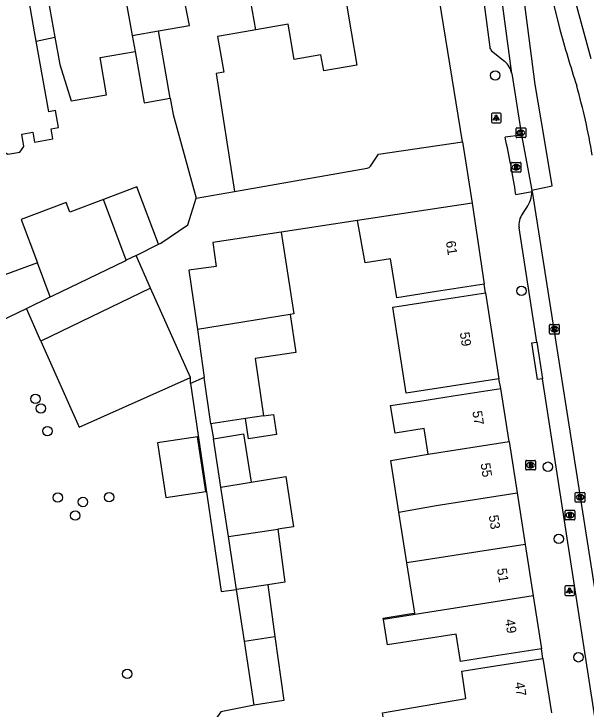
# Model space of a CAD drawing. Extents: x 162880 to 165536, y 384011 to 385179.
# Drawn here: x 164221.4 to 164280.8, y 384429.7 to 384501.9 of the extents above; entities that cross this region are included whole.
import ezdxf

# ---------------------------------------------------------------- set-up
doc = ezdxf.new("R2010")
doc.units = 0
for name, color, linetype in [('IMGEO_Boom', 7, 'Continuous'), ('IMGEO_Brandkraan', 7, 'Continuous'), ('IMGEO_Groenvoorziening', 7, 'Continuous'), ('IMGEO_Kolk', 7, 'Continuous'), ('IMGEO_Lichtpunt', 7, 'Continuous'), ('IMGEO_Pand', 7, 'Continuous'), ('IMGEO_Pand_nummerreeks', 7, 'Continuous'), ('IMGEO_Rijbaan_lokaal_gesloten', 7, 'Continuous'), ('IMGEO_Rijbaan_lokaal_open', 7, 'Continuous'), ('IMGEO_Rioolput', 7, 'Continuous'), ('IMGEO_Voetpad_open', 7, 'Continuous')]:
    doc.layers.add(name, color=color, linetype=linetype)

msp = doc.modelspace()

# ---------------------------------------------------------------- linework, layer by layer
at = {"layer": 'IMGEO_Boom'}
for centre in [(164271.326, 384495.478), (164274.047, 384473.098), (164223.604, 384461.884), (164224.172, 384460.889), (164224.843, 384458.544), (164276.789, 384454.846), (164225.917, 384451.634), (164231.246, 384451.676), (164228.531, 384451.179), (164227.732, 384449.772), (164277.923, 384447.348), (164279.971, 384435.048), (164233.13, 384433.33)]:
    msp.add_circle(centre, 0.489, dxfattribs=at)
at = {"layer": 'IMGEO_Brandkraan'}
for p, q in [((164274.493, 384454.577), (164274.493, 384455.429)), ((164274.568, 384455.503), (164275.42, 384455.503)), ((164274.981, 384455.283), (164275.006, 384455.283)), ((164275.494, 384455.429), (164275.494, 384454.577)), ((164275.42, 384454.503), (164274.568, 384454.503)), ((164275.004, 384454.723), (164274.979, 384454.723))]:
    msp.add_line(p, q, dxfattribs=at)
for points in [[(164274.493, 384454.577), (164274.493, 384455.429)], [(164274.568, 384455.503), (164275.42, 384455.503)], [(164274.841, 384455.203), (164274.841, 384454.803), (164275.054, 384454.803)], [(164275.072, 384455.203), (164274.841, 384455.203)], [(164275.02, 384455.122), (164274.966, 384455.122), (164274.966, 384455.046)], [(164274.966, 384455.046), (164275.019, 384455.046)], [(164275.028, 384454.97), (164274.966, 384454.97), (164274.966, 384454.889)], [(164274.966, 384454.889), (164275.028, 384454.889)], [(164275.494, 384455.429), (164275.494, 384454.577)], [(164275.42, 384454.503), (164274.568, 384454.503)]]:
    msp.add_lwpolyline(points, dxfattribs=at)
for centre, radius, start, end in [((164274.57, 384455.427), 0.0765, 91.55205, 178.44795), ((164274.57, 384455.427), 0.0765, 91.55205, 178.44795), ((164275.021, 384455.084), 0.0379, 267.82845, 90.93552), ((164275.029, 384454.929), 0.0404, 269.87594, 90.50774), ((164275.076, 384455.058), 0.145, 59.4692, 91.53667), ((164275.101, 384455.105), 0.0922, 285.51372, 58.15012), ((164275.106, 384454.913), 0.105, 301.31148, 78.98903), ((164275.418, 384455.427), 0.0765, 1.55205, 88.44795), ((164275.418, 384455.427), 0.0765, 1.55205, 88.44795), ((164274.57, 384454.579), 0.0765, 181.55205, 268.44795), ((164274.57, 384454.579), 0.0765, 181.55205, 268.44795), ((164275.06, 384455.054), 0.251, 268.66757, 293.53466), ((164275.418, 384454.579), 0.0765, 271.55205, 358.44795), ((164275.418, 384454.579), 0.0765, 271.55205, 358.44795)]:
    msp.add_arc(centre, radius, start, end, dxfattribs=at)
for centre, major_axis, ratio, start_param, end_param in [((164274.98, 384455.003), (-0.387, 0.002), 0.722429, 4.712389, 7.853982), ((164275.005, 384455.003), (-0.39, 0.002), 0.717154, 1.570796, 4.712389)]:
    msp.add_ellipse(centre, major_axis=major_axis, ratio=ratio, start_param=start_param, end_param=end_param, dxfattribs=at)
at = {"layer": 'IMGEO_Groenvoorziening'}
msp.add_lwpolyline([(164246.31, 384430.071), (164242.862, 384429.386), (164233.312, 384416.027), (164225.506, 384407.797), (164222.545, 384404.326), (164215.994, 384398.385), (164208.009, 384396.555), (164189.648, 384399.321)], dxfattribs=at)
at = {"layer": 'IMGEO_Kolk'}
for p, q in [((164273.492, 384489.098), (164273.492, 384489.95)), ((164273.567, 384490.024), (164274.419, 384490.024)), ((164273.98, 384489.804), (164274.005, 384489.804)), ((164274.493, 384489.95), (164274.493, 384489.098)), ((164274.419, 384489.024), (164273.567, 384489.024)), ((164274.003, 384489.244), (164273.978, 384489.244)), ((164276.978, 384468.697), (164276.978, 384469.549)), ((164277.053, 384469.623), (164277.905, 384469.623)), ((164277.466, 384469.403), (164277.491, 384469.403)), ((164277.979, 384469.549), (164277.979, 384468.697)), ((164277.905, 384468.623), (164277.053, 384468.623)), ((164277.489, 384468.843), (164277.464, 384468.843)), ((164279.641, 384451.243), (164279.641, 384452.095)), ((164279.716, 384452.169), (164280.568, 384452.169)), ((164280.642, 384452.095), (164280.642, 384451.243)), ((164280.152, 384451.389), (164280.127, 384451.389)), ((164280.129, 384451.949), (164280.154, 384451.949)), ((164280.568, 384451.169), (164279.716, 384451.169))]:
    msp.add_line(p, q, dxfattribs=at)
for points in [[(164273.492, 384489.098), (164273.492, 384489.95)], [(164273.567, 384490.024), (164274.419, 384490.024)], [(164273.813, 384489.724), (164273.936, 384489.724), (164273.936, 384489.573), (164274.066, 384489.724), (164274.23, 384489.724), (164274.084, 384489.573), (164274.237, 384489.324), (164274.085, 384489.324), (164274, 384489.488), (164273.936, 384489.421), (164273.936, 384489.324), (164273.813, 384489.324), (164273.813, 384489.724)], [(164274.493, 384489.95), (164274.493, 384489.098)], [(164274.419, 384489.024), (164273.567, 384489.024)], [(164276.978, 384468.697), (164276.978, 384469.549)], [(164277.053, 384469.623), (164277.905, 384469.623)], [(164277.299, 384469.323), (164277.422, 384469.323), (164277.422, 384469.172), (164277.552, 384469.323), (164277.716, 384469.323), (164277.57, 384469.172), (164277.723, 384468.923), (164277.571, 384468.923), (164277.486, 384469.087), (164277.422, 384469.02), (164277.422, 384468.923), (164277.299, 384468.923), (164277.299, 384469.323)], [(164277.979, 384469.549), (164277.979, 384468.697)], [(164277.905, 384468.623), (164277.053, 384468.623)], [(164279.641, 384451.243), (164279.641, 384452.095)], [(164279.716, 384452.169), (164280.568, 384452.169)], [(164280.642, 384452.095), (164280.642, 384451.243)], [(164279.962, 384451.869), (164280.085, 384451.869), (164280.085, 384451.718), (164280.215, 384451.869), (164280.379, 384451.869), (164280.233, 384451.718), (164280.386, 384451.469), (164280.234, 384451.469), (164280.149, 384451.633), (164280.085, 384451.566), (164280.085, 384451.469), (164279.962, 384451.469), (164279.962, 384451.869)], [(164280.568, 384451.169), (164279.716, 384451.169)]]:
    msp.add_lwpolyline(points, dxfattribs=at)
for centre, start, end in [((164273.569, 384489.948), 91.55205, 178.44795), ((164273.569, 384489.948), 91.55205, 178.44795), ((164274.417, 384489.948), 1.55205, 88.44795), ((164274.417, 384489.948), 1.55205, 88.44795), ((164273.569, 384489.1), 181.55205, 268.44795), ((164273.569, 384489.1), 181.55205, 268.44795), ((164274.417, 384489.1), 271.55205, 358.44795), ((164274.417, 384489.1), 271.55205, 358.44795), ((164277.055, 384469.547), 91.55205, 178.44795), ((164277.055, 384469.547), 91.55205, 178.44795), ((164277.903, 384469.547), 1.55205, 88.44795), ((164277.903, 384469.547), 1.55205, 88.44795), ((164277.055, 384468.699), 181.55205, 268.44795), ((164277.055, 384468.699), 181.55205, 268.44795), ((164277.903, 384468.699), 271.55205, 358.44795), ((164277.903, 384468.699), 271.55205, 358.44795), ((164279.718, 384452.093), 91.55205, 178.44795), ((164279.718, 384452.093), 91.55205, 178.44795), ((164280.566, 384452.093), 1.55205, 88.44795), ((164280.566, 384452.093), 1.55205, 88.44795), ((164279.718, 384451.245), 181.55205, 268.44795), ((164279.718, 384451.245), 181.55205, 268.44795), ((164280.566, 384451.245), 271.55205, 358.44795), ((164280.566, 384451.245), 271.55205, 358.44795)]:
    msp.add_arc(centre, 0.0765, start, end, dxfattribs=at)
for centre, major_axis, ratio, start_param, end_param in [((164273.979, 384489.524), (-0.387, 0.002), 0.722429, 4.712389, 7.853982), ((164274.004, 384489.524), (-0.39, 0.002), 0.717154, 1.570796, 4.712389), ((164277.465, 384469.123), (-0.387, 0.002), 0.722429, 4.712389, 7.853982), ((164277.49, 384469.123), (-0.39, 0.002), 0.717154, 1.570796, 4.712389), ((164280.128, 384451.669), (-0.387, 0.002), 0.722429, 4.712389, 7.853982), ((164280.153, 384451.669), (-0.39, 0.002), 0.717154, 1.570796, 4.712389)]:
    msp.add_ellipse(centre, major_axis=major_axis, ratio=ratio, start_param=start_param, end_param=end_param, dxfattribs=at)
at = {"layer": 'IMGEO_Lichtpunt'}
for p, q in [((164270.939, 384491.468), (164270.939, 384490.661)), ((164270.939, 384491.468), (164270.939, 384490.661)), ((164271.841, 384491.563), (164271.033, 384491.563)), ((164271.841, 384491.563), (164271.033, 384491.563)), ((164271.935, 384490.661), (164271.935, 384491.468)), ((164271.935, 384490.661), (164271.935, 384491.468)), ((164271.033, 384490.567), (164271.841, 384490.567)), ((164271.033, 384490.567), (164271.841, 384490.567)), ((164278.554, 384442.378), (164278.554, 384441.571)), ((164278.554, 384442.378), (164278.554, 384441.571)), ((164279.456, 384442.473), (164278.648, 384442.473)), ((164279.456, 384442.473), (164278.648, 384442.473)), ((164279.55, 384441.571), (164279.55, 384442.378)), ((164279.55, 384441.571), (164279.55, 384442.378)), ((164278.648, 384441.477), (164279.456, 384441.477)), ((164278.648, 384441.477), (164279.456, 384441.477))]:
    msp.add_line(p, q, dxfattribs=at)
for points in [[(164271.313, 384491.132), (164271.352, 384491.104), (164271.164, 384490.842), (164271.126, 384490.869), (164271.313, 384491.132)], [(164271.415, 384491.084), (164271.462, 384491.084), (164271.462, 384490.762), (164271.415, 384490.762), (164271.415, 384491.084)], [(164271.525, 384491.104), (164271.563, 384491.131), (164271.75, 384490.869), (164271.711, 384490.841), (164271.525, 384491.104)], [(164278.928, 384442.042), (164278.967, 384442.014), (164278.779, 384441.752), (164278.741, 384441.779), (164278.928, 384442.042)], [(164279.03, 384441.994), (164279.077, 384441.994), (164279.077, 384441.672), (164279.03, 384441.672), (164279.03, 384441.994)], [(164279.14, 384442.014), (164279.178, 384442.041), (164279.365, 384441.779), (164279.326, 384441.751), (164279.14, 384442.014)]]:
    msp.add_lwpolyline(points, dxfattribs=at)
for centre in [(164271.438, 384491.266), (164279.053, 384442.176)]:
    msp.add_circle(centre, 0.0994, dxfattribs=at)
for centre, start, end in [((164271.033, 384491.468), 90, 180), ((164271.033, 384491.468), 90, 180), ((164271.841, 384491.468), 0, 90), ((164271.841, 384491.468), 0, 90), ((164271.033, 384490.661), 180, 270), ((164271.033, 384490.661), 180, 270), ((164271.841, 384490.661), 270, 0), ((164271.841, 384490.661), 270, 360), ((164278.648, 384442.378), 90, 180), ((164278.648, 384442.378), 90, 180), ((164279.456, 384442.378), 0, 90), ((164279.456, 384442.378), 0, 90), ((164278.648, 384441.571), 180, 270), ((164278.648, 384441.571), 180, 270), ((164279.456, 384441.571), 270, 0), ((164279.456, 384441.571), 270, 360)]:
    msp.add_arc(centre, 0.0946, start, end, dxfattribs=at)
at = {"layer": 'IMGEO_Pand'}
for points in [[(164251.469, 384510.11), (164252.648, 384503.228), (164255.743, 384503.756), (164256.384, 384500), (164256.975, 384496.535), (164253.525, 384495.939), (164253.235, 384497.617), (164250.469, 384497.139), (164249.979, 384500), (164249.84, 384500.81), (164246.477, 384500.211)], [(164246.477, 384500.211), (164244.93, 384508.973)], [(164236.381, 384500.11), (164239.601, 384500.678), (164238.16, 384507.795)], [(164232.371, 384506.751), (164233.641, 384499.627)], [(164223.68, 384499.044), (164223.511, 384500), (164222.661, 384504.819)], [(164224.586, 384505.316), (164225.621, 384499.46)], [(164233.641, 384499.627), (164236.381, 384500.11)], [(164237.588, 384493.125), (164236.381, 384500.11)], [(164246.477, 384500.211), (164245.293, 384500), (164242.515, 384499.505), (164243.152, 384495.817), (164242.378, 384495.683), (164244.247, 384483.427)], [(164216.064, 384494.701), (164216.406, 384494.487), (164218.191, 384494.795), (164219.239, 384488.89), (164219.798, 384488.989), (164220.019, 384487.739), (164220.732, 384487.286), (164221.97, 384487.5), (164222.402, 384488.102), (164222.179, 384489.367), (164223.327, 384489.57), (164223.508, 384488.547), (164225.405, 384488.883), (164225.219, 384489.933), (164225.98, 384490.067), (164225.669, 384491.824), (164224.981, 384491.702), (164223.68, 384499.044)], [(164223.68, 384499.044), (164225.621, 384499.46)], [(164225.621, 384499.46), (164226.126, 384496.604), (164227.325, 384492.827), (164230.985, 384493.459), (164230.317, 384497.325), (164233.94, 384497.951)], [(164233.641, 384499.627), (164233.94, 384497.951)], [(164233.94, 384497.951), (164234.873, 384492.646), (164237.588, 384493.125)], [(164237.588, 384493.125), (164237.885, 384491.405), (164240.287, 384482.729)], [(164236.365, 384477.943), (164234.119, 384483.896), (164230.652, 384482.589)], [(164240.287, 384482.729), (164244.247, 384483.427)], [(164230.652, 384482.589), (164227.185, 384481.281), (164226.808, 384482.28), (164222.113, 384480.509), (164223.804, 384476.024)], [(164233.03, 384476.283), (164230.652, 384482.589)], [(164268.918, 384482.215), (164257.045, 384480.409)], [(164268.918, 384482.215), (164270.188, 384473.818)], [(164270.188, 384473.818), (164265.249, 384473.043), (164261.104, 384472.393), (164260.472, 384476.424), (164257.828, 384476.009), (164257.045, 384480.409)], [(164249.103, 384479.204), (164242.015, 384478.116), (164242.363, 384475.638), (164239.526, 384475.239), (164240.41, 384469.099)], [(164249.103, 384479.204), (164250.438, 384470.716), (164250.027, 384470.654)], [(164234.054, 384476.777), (164234.137, 384476.817), (164236.365, 384477.943)], [(164234.054, 384476.777), (164233.03, 384476.283)], [(164235.56, 384473.39), (164234.054, 384476.777)], [(164223.804, 384476.024), (164213.112, 384472.11)], [(164225.139, 384472.483), (164223.804, 384476.024)], [(164225.139, 384472.483), (164225.356, 384472.587), (164232.93, 384476.235), (164233.03, 384476.283)], [(164235.56, 384473.39), (164224.178, 384467.878)], [(164239.692, 384464.099), (164235.56, 384473.39)], [(164222.661, 384471.289), (164225.139, 384472.483)], [(164271.711, 384463.985), (164266.772, 384463.21), (164262.093, 384462.476), (164260.696, 384471.415), (164265.372, 384472.129), (164270.311, 384472.904)], [(164270.311, 384472.904), (164271.711, 384463.985)], [(164214.752, 384467.581), (164214.783, 384467.494), (164222.661, 384471.289)], [(164224.178, 384467.878), (164222.661, 384471.289)], [(164250.027, 384470.654), (164240.41, 384469.099)], [(164250.027, 384470.654), (164250.62, 384466.689), (164246.393, 384466.089), (164247.262, 384460.116)], [(164240.41, 384469.099), (164241.13, 384464.103)], [(164224.178, 384467.878), (164228.143, 384458.963), (164239.692, 384464.099)], [(164241.822, 384459.301), (164241.13, 384464.103)], [(164264.354, 384456.153), (164263.939, 384458.799), (164260.934, 384458.328), (164260.442, 384461.217), (164263.492, 384461.649), (164266.957, 384462.193), (164271.896, 384462.968)], [(164272.758, 384457.472), (164271.896, 384462.968)], [(164247.262, 384460.116), (164248.315, 384460.276), (164248.634, 384458.172), (164245.72, 384457.728), (164245.399, 384459.837)], [(164247.262, 384460.116), (164245.399, 384459.837)], [(164245.399, 384459.837), (164241.822, 384459.301)], [(164241.29, 384452.27), (164240.426, 384457.953), (164236.268, 384457.321), (164237.133, 384451.638), (164241.29, 384452.27)], [(164242.098, 384457.739), (164245.185, 384458.262), (164245.981, 384453.228)], [(164242.862, 384452.717), (164242.098, 384457.739)], [(164264.354, 384456.153), (164272.758, 384457.472)], [(164272.758, 384457.472), (164273.597, 384452.122)], [(164261.333, 384450.118), (164260.492, 384455.48), (164264.354, 384456.153)], [(164245.981, 384453.228), (164249.578, 384453.817), (164250.375, 384448.583), (164248.75, 384448.349)], [(164242.862, 384452.717), (164245.981, 384453.228)], [(164243.64, 384447.613), (164242.862, 384452.717)], [(164261.333, 384450.118), (164265.194, 384450.803), (164273.597, 384452.122)], [(164273.597, 384452.122), (164274.437, 384446.773)], [(164262.16, 384444.846), (164261.333, 384450.118)], [(164243.64, 384447.613), (164248.75, 384448.349)], [(164248.75, 384448.349), (164249.506, 384442.855), (164247.713, 384442.588)], [(164244.478, 384442.106), (164243.64, 384447.613)], [(164274.437, 384446.773), (164262.16, 384444.846)], [(164274.437, 384446.773), (164275.276, 384441.423)], [(164259.717, 384438.981), (164259.695, 384439.123), (164262.414, 384439.55), (164262.977, 384439.638), (164262.16, 384444.846)], [(164247.713, 384442.588), (164244.478, 384442.106)], [(164245.298, 384436.718), (164244.478, 384442.106)], [(164247.713, 384442.588), (164248.453, 384437.213)], [(164275.276, 384441.423), (164259.717, 384438.981)], [(164275.276, 384441.423), (164276.138, 384435.927)], [(164276.138, 384435.927), (164271.199, 384435.152), (164267.734, 384434.609), (164267.287, 384437.458), (164260.133, 384436.334), (164259.717, 384438.981)], [(164245.298, 384436.718), (164248.453, 384437.213)], [(164248.453, 384437.213), (164249.368, 384430.558), (164246.31, 384430.071)], [(164246.31, 384430.071), (164245.298, 384436.718)], [(164260.093, 384426.594), (164259.621, 384429.289), (164268.289, 384430.786), (164267.846, 384433.613), (164271.342, 384434.161), (164276.281, 384434.936)], [(164276.281, 384434.936), (164277.17, 384429.272)]]:
    msp.add_lwpolyline(points, dxfattribs=at)
at = {"layer": 'IMGEO_Rijbaan_lokaal_gesloten'}
for points in [[(164278.398, 384507.902), (164279.801, 384502.576), (164281.268, 384497.23)], [(164275.132, 384483.563), (164277.231, 384484.02), (164276.432, 384488.834), (164275.49, 384494.55), (164273.858, 384507.133)], [(164276.232, 384507.545), (164277.999, 384500.396)], [(164273.035, 384495.672), (164271.609, 384506.575)], [(164273.035, 384495.672), (164274.045, 384489.292)], [(164274.045, 384489.292), (164275.132, 384483.563)], [(164275.161, 384483.409), (164275.132, 384483.563)], [(164275.161, 384483.409), (164285.705, 384416.219), (164285.992, 384413.26), (164286.139, 384412.339)]]:
    msp.add_lwpolyline(points, dxfattribs=at)
for centre, radius, start, end in [((164391.642, 384531.083), 117.713, 195.11098, 198.16139), ((164209.046, 384474.77), 73.417, 9.75157, 15.50181)]:
    msp.add_arc(centre, radius, start, end, dxfattribs=at)
at = {"layer": 'IMGEO_Rijbaan_lokaal_open'}
for points in [[(164258.38, 384486.072), (164259.203, 384487.288), (164267.933, 384488.571)], [(164267.933, 384488.571), (164268.918, 384482.215)], [(164244.247, 384483.427), (164258.052, 384485.86)], [(164236.365, 384477.943), (164236.611, 384478.067), (164239.415, 384479.968), (164240.287, 384482.729)], [(164257.045, 384480.409), (164249.103, 384479.204)], [(164239.697, 384463.469), (164239.692, 384464.099)], [(164241.13, 384464.103), (164241.103, 384464.102), (164239.697, 384463.469)]]:
    msp.add_lwpolyline(points, dxfattribs=at)
msp.add_arc((164257.961, 384486.36), 0.508, 280.27667, 325.47586, dxfattribs=at)
at = {"layer": 'IMGEO_Rioolput'}
for p, q in [((164273, 384485.515), (164273, 384486.367)), ((164273.075, 384486.441), (164273.927, 384486.441)), ((164273.488, 384486.221), (164273.513, 384486.221)), ((164274.001, 384486.367), (164274.001, 384485.515)), ((164273.927, 384485.441), (164273.075, 384485.441)), ((164273.511, 384485.661), (164273.486, 384485.661)), ((164278.588, 384449.392), (164278.588, 384450.244)), ((164278.663, 384450.318), (164279.515, 384450.318)), ((164279.076, 384450.098), (164279.101, 384450.098)), ((164279.589, 384450.244), (164279.589, 384449.392)), ((164279.515, 384449.318), (164278.663, 384449.318)), ((164279.099, 384449.538), (164279.074, 384449.538))]:
    msp.add_line(p, q, dxfattribs=at)
for points in [[(164273, 384485.515), (164273, 384486.367)], [(164273.075, 384486.441), (164273.927, 384486.441)], [(164273.589, 384486.139), (164273.337, 384486.141), (164273.337, 384485.741)], [(164273.515, 384486.06), (164273.461, 384486.06), (164273.461, 384485.979)], [(164273.461, 384485.979), (164273.513, 384485.979)], [(164274.001, 384486.367), (164274.001, 384485.515)], [(164273.927, 384485.441), (164273.075, 384485.441)], [(164273.337, 384485.741), (164273.461, 384485.741), (164273.461, 384485.903), (164273.472, 384485.903)], [(164273.519, 384485.874), (164273.59, 384485.741), (164273.73, 384485.741), (164273.665, 384485.867)], [(164278.588, 384449.392), (164278.588, 384450.244)], [(164278.663, 384450.318), (164279.515, 384450.318)], [(164279.177, 384450.016), (164278.925, 384450.018), (164278.925, 384449.618)], [(164279.103, 384449.937), (164279.049, 384449.937), (164279.049, 384449.856)], [(164279.049, 384449.856), (164279.101, 384449.856)], [(164279.589, 384450.244), (164279.589, 384449.392)], [(164279.515, 384449.318), (164278.663, 384449.318)], [(164278.925, 384449.618), (164279.049, 384449.618), (164279.049, 384449.78), (164279.06, 384449.78)], [(164279.107, 384449.751), (164279.178, 384449.618), (164279.318, 384449.618), (164279.253, 384449.744)]]:
    msp.add_lwpolyline(points, dxfattribs=at)
for centre, radius, start, end in [((164273.077, 384486.365), 0.0765, 91.55205, 178.44795), ((164273.077, 384486.365), 0.0765, 91.55205, 178.44795), ((164273.497, 384486.168), 0.19, 274.7715, 282.96867), ((164273.521, 384485.964), 0.0964, 77.00612, 93.18647), ((164273.535, 384486.021), 0.0378, 276.66336, 79.67722), ((164273.588, 384486.029), 0.109, 350.36119, 89.41601), ((164273.586, 384486.029), 0.112, 277.58423, 350.98172), ((164273.925, 384486.365), 0.0765, 1.55205, 88.44795), ((164273.925, 384486.365), 0.0765, 1.55205, 88.44795), ((164273.077, 384485.517), 0.0765, 181.55205, 268.44795), ((164273.077, 384485.517), 0.0765, 181.55205, 268.44795), ((164273.471, 384485.85), 0.0533, 26.02933, 88.69889), ((164273.57, 384485.814), 0.108, 29.51342, 73.79051), ((164273.925, 384485.517), 0.0765, 271.55205, 358.44795), ((164273.925, 384485.517), 0.0765, 271.55205, 358.44795), ((164278.665, 384450.242), 0.0765, 91.55205, 178.44795), ((164278.665, 384450.242), 0.0765, 91.55205, 178.44795), ((164279.085, 384450.045), 0.19, 274.7715, 282.96867), ((164279.109, 384449.841), 0.0964, 77.00612, 93.18647), ((164279.123, 384449.898), 0.0378, 276.66336, 79.67722), ((164279.176, 384449.906), 0.109, 350.36119, 89.41601), ((164279.174, 384449.906), 0.112, 277.58423, 350.98172), ((164279.513, 384450.242), 0.0765, 1.55205, 88.44795), ((164279.513, 384450.242), 0.0765, 1.55205, 88.44795), ((164278.665, 384449.394), 0.0765, 181.55205, 268.44795), ((164278.665, 384449.394), 0.0765, 181.55205, 268.44795), ((164279.059, 384449.727), 0.0533, 26.02933, 88.69889), ((164279.158, 384449.691), 0.108, 29.51342, 73.79051), ((164279.513, 384449.394), 0.0765, 271.55205, 358.44795), ((164279.513, 384449.394), 0.0765, 271.55205, 358.44795)]:
    msp.add_arc(centre, radius, start, end, dxfattribs=at)
for centre, major_axis, ratio, start_param, end_param in [((164273.487, 384485.941), (-0.387, 0.002), 0.722429, 4.712389, 7.853982), ((164273.512, 384485.941), (-0.39, 0.002), 0.717154, 1.570796, 4.712389), ((164279.075, 384449.818), (-0.387, 0.002), 0.722429, 4.712389, 7.853982), ((164279.1, 384449.818), (-0.39, 0.002), 0.717154, 1.570796, 4.712389)]:
    msp.add_ellipse(centre, major_axis=major_axis, ratio=ratio, start_param=start_param, end_param=end_param, dxfattribs=at)
at = {"layer": 'IMGEO_Voetpad_open'}
for points in [[(164267.933, 384488.571), (164264.89, 384507.382)], [(164270.118, 384503.409), (164270.755, 384498.411)], [(164270.953, 384498.04), (164272.305, 384496.944)], [(164274.045, 384489.292), (164272.343, 384489.068)], [(164273.464, 384483.109), (164275.161, 384483.409)], [(164274.183, 384481.138), (164274.613, 384481.748)], [(164275.648, 384467.787), (164273.811, 384479.638)], [(164270.311, 384472.904), (164270.188, 384473.818)], [(164276.24, 384463.966), (164275.71, 384463.885), (164275.123, 384467.707), (164275.648, 384467.787)], [(164275.648, 384467.787), (164276.24, 384463.966)], [(164271.896, 384462.968), (164271.711, 384463.985)], [(164283.582, 384416.585), (164276.24, 384463.966)], [(164239.697, 384463.469), (164242.874, 384441.867), (164244.478, 384442.106)], [(164241.822, 384459.301), (164242.098, 384457.739)], [(164276.281, 384434.936), (164276.138, 384435.927)]]:
    msp.add_lwpolyline(points, dxfattribs=at)
for centre, radius, start, end in [((164271.436, 384498.536), 0.692, 190.40797, 225.76906), ((164271.008, 384495.354), 2.052, 8.91529, 50.78768), ((164203.145, 384472.966), 71.047, 8.20819, 13.09962), ((164271.86, 384483.577), 3.305, 326.39837, 357.08394), ((164275.642, 384479.98), 1.863, 141.5629, 190.58042)]:
    msp.add_arc(centre, radius, start, end, dxfattribs=at)

# ---------------------------------------------------------------- texts
at = {"layer": 'IMGEO_Pand_nummerreeks'}
for s, rotation, p in [('61', 278.60049, (164266.204, 384478.232)), ('59', 278.92083, (164267.642, 384468.753)), ('57', 278.91501, (164268.951, 384460.572)), ('55', 278.91549, (164269.8, 384455.164)), ('53', 278.91549, (164270.648, 384449.756)), ('51', 278.91549, (164271.514, 384444.236)), ('49', 278.91549, (164272.345, 384438.94)), ('47', 278.91501, (164273.356, 384432.413))]:
    msp.add_text(s, height=1, rotation=rotation, dxfattribs=at).set_placement(p)

doc.saveas('drawing.dxf')
